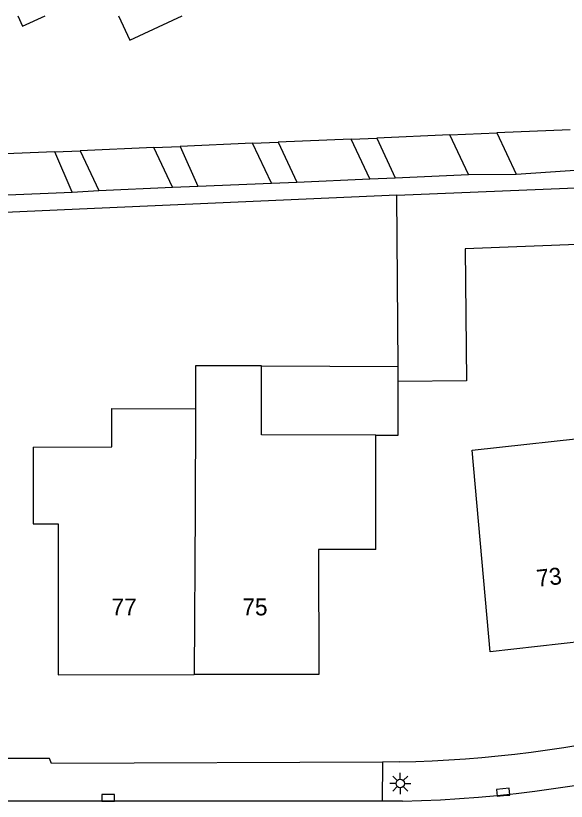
# Model space of a CAD drawing. Extents: x 126000 to 131009, y 393000 to 395500.
# Drawn here: x 130868.4 to 130900.95, y 395453.58 to 395500 of the extents above; entities that cross this region are included whole.
import ezdxf

# ---------------------------------------------------------------- set-up
doc = ezdxf.new("R2010")
doc.units = 0
for name, color, linetype in [('gg-afsc-erfafscheiding', 7, 'Continuous'), ('gg-anno-huisnummerreeks BGT', 7, 'Continuous'), ('gg-bbg-bijgebouw', 7, 'Continuous'), ('gg-bbg-gedigitaliseerde bebouwing', 7, 'Continuous'), ('gg-bbg-gedigitaliseerde bijgebouw', 7, 'Continuous'), ('gg-bbg-hoofdgebouw', 7, 'Continuous'), ('gg-bbg-luifel en loopbrug', 7, 'Continuous'), ('gg-bbg-tussenscheiding', 7, 'Continuous'), ('gg-knt-verharding', 7, 'Continuous'), ('gt-symb-kolk', 7, 'Continuous'), ('gt-symb-lichtmast', 7, 'Continuous')]:
    doc.layers.add(name, color=color, linetype=linetype)

# ---------------------------------------------------------------- blocks, each defined once
blk = doc.blocks.new('gt0-KOLK')
at = {"layer": 'gt-symb-kolk'}
blk.add_lwpolyline([(0, 0), (0.375, 0), (0.375, 0.4), (-0.375, 0.4), (-0.375, 0), (0, 0)], dxfattribs=at)
blk = doc.blocks.new('gt0-LMAST')
at = {"layer": 'gt-symb-lichtmast'}
for p, q in [((-0.005, 0.246), (-0.005, 0.621)), ((-0.182, 0.173), (-0.447, 0.438)), ((0.172, 0.173), (0.437, 0.438)), ((-0.255, -0.004), (-0.63, -0.004)), ((-0.182, -0.181), (-0.447, -0.446)), ((-0.005, -0.254), (-0.005, -0.629)), ((0.437, -0.446), (0.172, -0.181)), ((0.245, -0.004), (0.62, -0.004))]:
    blk.add_line(p, q, dxfattribs=at)
blk.add_circle((-0.005, -0.004), 0.25, dxfattribs=at)

msp = doc.modelspace()

# ---------------------------------------------------------------- linework, layer by layer
at = {"layer": 'gg-afsc-erfafscheiding'}
for p, q in [((130890.93, 395489.4), (130872.167, 395488.563)), ((130872.167, 395488.563), (130862.159, 395488.116))]:
    msp.add_line(p, q, dxfattribs=at)
at = {"layer": 'gg-bbg-bijgebouw'}
msp.add_line((130867.437, 395489.392), (130871.736, 395489.568), dxfattribs=at)
at = {"layer": 'gg-bbg-gedigitaliseerde bebouwing'}
for p, q in [((130889.695, 395468.464), (130889.693, 395475.21)), ((130896.444, 395462.409), (130895.38, 395474.329))]:
    msp.add_line(p, q, dxfattribs=at)
for points in [[(130868.514, 395500), (130868.805, 395499.376), (130870.143, 395500)], [(130874.476, 395500), (130875.147, 395498.561), (130878.231, 395500)], [(130882.932, 395479.302), (130879.035, 395479.314), (130879.028, 395476.779)], [(130889.693, 395475.21), (130882.92, 395475.23), (130882.932, 395479.302)], [(130869.433, 395474.506), (130874.078, 395474.527), (130874.085, 395476.794), (130879.028, 395476.779)], [(130895.38, 395474.329), (130903.285, 395475.195), (130903.43, 395473.954)]]:
    msp.add_lwpolyline(points, dxfattribs=at)
at = {"layer": 'gg-bbg-gedigitaliseerde bijgebouw'}
for p, q in [((130901.17, 395493.26), (130896.84, 395493.08)), ((130888.23, 395492.71), (130883.92, 395492.52)), ((130889.33, 395490.36), (130888.23, 395492.71)), ((130894.07, 395492.96), (130889.74, 395492.77)), ((130889.74, 395492.77), (130890.82, 395490.42)), ((130895.16, 395490.61), (130894.07, 395492.96)), ((130896.84, 395493.08), (130897.99, 395490.64)), ((130882.4, 395492.46), (130878.11, 395492.27)), ((130878.11, 395492.27), (130879.17, 395489.93)), ((130883.51, 395490.1), (130882.4, 395492.46)), ((130883.92, 395492.52), (130885.02, 395490.17)), ((130870.71, 395491.96), (130866.39, 395491.77)), ((130871.736, 395489.568), (130870.71, 395491.96)), ((130876.56, 395492.21), (130872.21, 395492.02)), ((130872.21, 395492.02), (130873.32, 395489.67)), ((130877.66, 395489.87), (130876.56, 395492.21)), ((130897.99, 395490.64), (130902.26, 395490.92)), ((130890.82, 395490.42), (130895.16, 395490.61)), ((130879.17, 395489.93), (130883.51, 395490.1)), ((130885.02, 395490.17), (130889.33, 395490.36)), ((130873.32, 395489.67), (130877.66, 395489.87)), ((130890.93, 395489.4), (130901.99, 395489.85)), ((130891.004, 395479.278), (130890.93, 395489.4)), ((130891.01, 395478.39), (130891.004, 395479.278))]:
    msp.add_line(p, q, dxfattribs=at)
msp.add_lwpolyline([(130902.11, 395486.507), (130894.96, 395486.22), (130895.05, 395478.42), (130891.01, 395478.39)], dxfattribs=at)
at = {"layer": 'gg-bbg-hoofdgebouw'}
msp.add_line((130904.483, 395463.326), (130896.444, 395462.409), dxfattribs=at)
for points in [[(130869.433, 395474.506), (130869.438, 395469.976), (130870.902, 395469.978), (130870.914, 395461.059), (130878.95, 395461.061)], [(130889.695, 395468.464), (130886.305, 395468.463), (130886.307, 395461.063), (130878.95, 395461.061)]]:
    msp.add_lwpolyline(points, dxfattribs=at)
at = {"layer": 'gg-bbg-luifel en loopbrug'}
for p, q in [((130888.23, 395492.71), (130889.74, 395492.77)), ((130894.07, 395492.96), (130896.84, 395493.08)), ((130876.56, 395492.21), (130878.11, 395492.27)), ((130882.4, 395492.46), (130883.92, 395492.52)), ((130870.71, 395491.96), (130872.21, 395492.02)), ((130889.33, 395490.36), (130890.82, 395490.42)), ((130895.16, 395490.61), (130897.99, 395490.64)), ((130877.66, 395489.87), (130879.17, 395489.93)), ((130883.51, 395490.1), (130885.02, 395490.17)), ((130871.736, 395489.568), (130873.32, 395489.67)), ((130882.932, 395479.302), (130891.004, 395479.278))]:
    msp.add_line(p, q, dxfattribs=at)
msp.add_lwpolyline([(130889.693, 395475.21), (130891.014, 395475.206), (130891.01, 395478.39)], dxfattribs=at)
at = {"layer": 'gg-bbg-tussenscheiding'}
msp.add_lwpolyline([(130879.028, 395476.779), (130879.01, 395470.844), (130878.95, 395461.061)], dxfattribs=at)
at = {"layer": 'gg-knt-verharding'}
for p, q in [((130890.079, 395455.897), (130890.054, 395453.581)), ((130891.061, 395455.901), (130890.079, 395455.897)), ((130890.054, 395453.581), (130862.151, 395453.578)), ((130891.269, 395453.584), (130890.054, 395453.581))]:
    msp.add_line(p, q, dxfattribs=at)
msp.add_lwpolyline([(130890.079, 395455.897), (130870.507, 395455.817), (130870.4, 395456.097), (130865.814, 395456.098)], dxfattribs=at)
for centre, radius, start, end in [((130889.646, 395527.557), 71.67, 271.13096, 320.69936), ((130889.339, 395530.276), 76.716, 271.44155, 298.16417)]:
    msp.add_arc(centre, radius, start, end, dxfattribs=at)

# ---------------------------------------------------------------- block references
at = {"layer": 'gt-symb-kolk'}
for p, rotation in [((130897.231, 395453.915), 4.58762564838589), ((130873.867, 395453.587), 0.05729576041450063)]:
    msp.add_blockref('gt0-KOLK', p, dxfattribs=dict(at, rotation=rotation))
at = {"layer": 'gt-symb-lichtmast'}
msp.add_blockref('gt0-LMAST', (130891.137, 395454.63), dxfattribs=at)

# ---------------------------------------------------------------- texts
at = {"layer": 'gg-anno-huisnummerreeks BGT'}
msp.add_text('73', height=1, rotation=6.5, dxfattribs=at).set_placement((130899.241, 395466.251))
for s, p in [('77', (130874.059, 395464.56)), ('75', (130881.796, 395464.562))]:
    msp.add_text(s, height=1, dxfattribs=at).set_placement(p)

doc.saveas('drawing.dxf')
